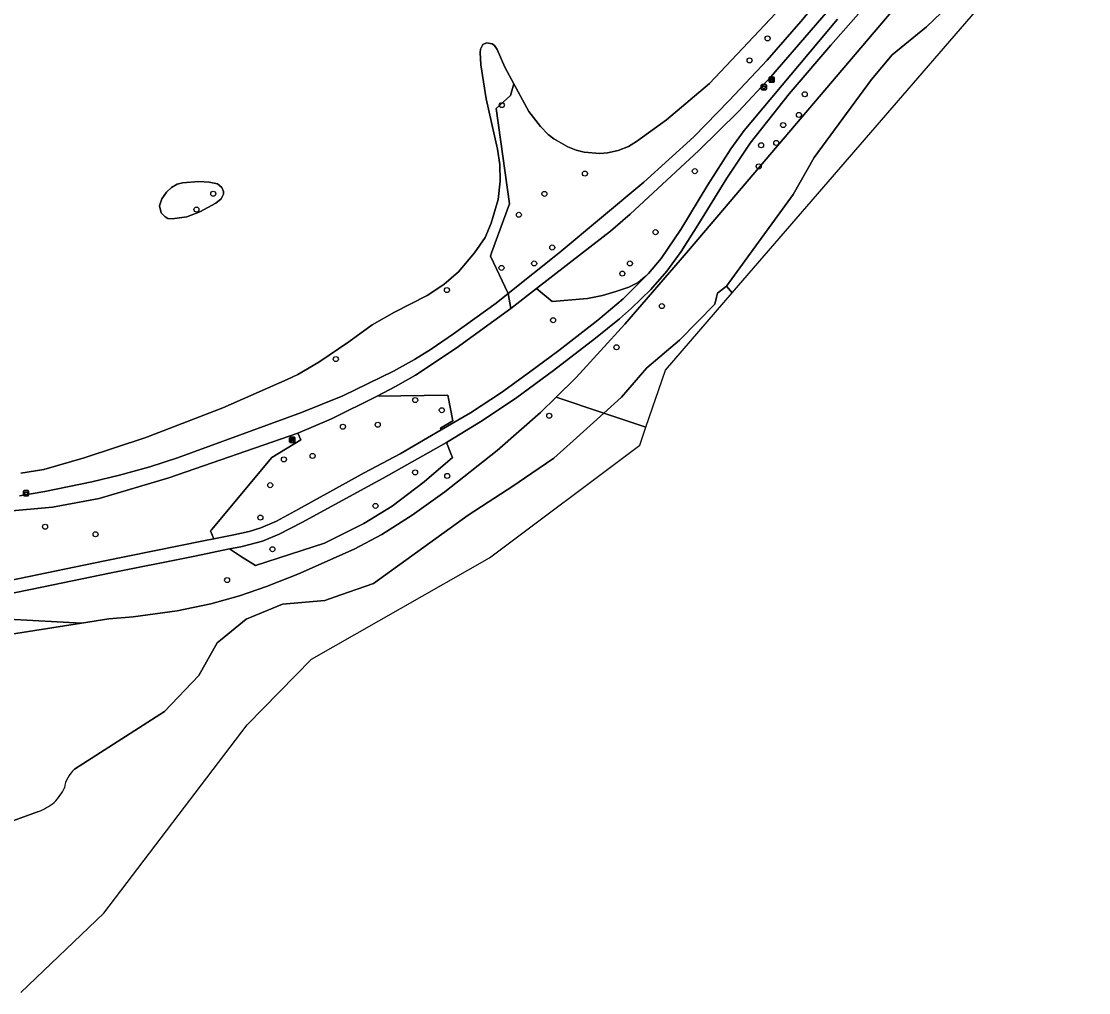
# Model space of a CAD drawing. Extents: x 158031 to 159244, y 380104 to 381214.
# Drawn here: x 158748.4 to 158955.5, y 380106.4 to 380294.9 of the extents above; entities that cross this region are included whole.
import ezdxf

# ---------------------------------------------------------------- set-up
doc = ezdxf.new("R2010")
doc.units = 0
for name, color, linetype in [('IMGEO_Afvalbak', 7, 'Continuous'), ('IMGEO_Bank', 7, 'Continuous'), ('IMGEO_Boom', 7, 'Continuous'), ('IMGEO_Fietspad_gesloten', 7, 'Continuous'), ('IMGEO_Groenvoorziening', 7, 'Continuous'), ('IMGEO_Loofbos', 7, 'Continuous'), ('IMGEO_Meer_plas_ven_vijver', 7, 'Continuous'), ('IMGEO_Oever', 7, 'Continuous'), ('IMGEO_Stuw', 7, 'Continuous'), ('IMGEO_Voetpad_halfverhard', 7, 'Continuous'), ('IMGEO_Waterloop', 7, 'Continuous')]:
    doc.layers.add(name, color=color, linetype=linetype)

msp = doc.modelspace()

# ---------------------------------------------------------------- linework, layer by layer
at = {"layer": 'IMGEO_Afvalbak'}
for p, q in [((158891.99, 380281.77), (158891.99, 380282.57)), ((158891.99, 380282.57), (158891.99, 380281.77)), ((158892.09, 380282.67), (158892.88, 380282.67)), ((158892.88, 380282.67), (158892.09, 380282.67)), ((158892.88, 380281.67), (158892.09, 380281.67)), ((158892.09, 380281.67), (158892.88, 380281.67)), ((158892.98, 380282.57), (158892.98, 380281.77)), ((158892.98, 380281.77), (158892.98, 380282.57)), ((158748.79, 380202.94), (158748.79, 380203.74)), ((158748.79, 380203.74), (158748.79, 380202.94)), ((158748.89, 380203.84), (158749.68, 380203.84)), ((158749.68, 380203.84), (158748.89, 380203.84)), ((158749.68, 380202.84), (158748.89, 380202.84)), ((158748.89, 380202.84), (158749.68, 380202.84)), ((158749.78, 380203.74), (158749.78, 380202.94)), ((158749.78, 380202.94), (158749.78, 380203.74))]:
    msp.add_line(p, q, dxfattribs=at)
for points in [[(158892.13, 380282.38), (158892.84, 380282.38), (158892.69, 380281.91), (158892.28, 380281.91), (158892.13, 380282.38)], [(158748.93, 380203.55), (158749.64, 380203.55), (158749.49, 380203.08), (158749.08, 380203.08), (158748.93, 380203.55)]]:
    msp.add_lwpolyline(points, dxfattribs=at)
for centre, start, end in [((158892.09, 380282.57), 90, 180), ((158892.09, 380282.57), 90, 180), ((158892.09, 380281.77), 180, 270), ((158892.09, 380281.77), 180, 270), ((158892.88, 380282.57), 0, 90), ((158892.88, 380282.57), 360, 90), ((158892.88, 380281.77), 270, 0), ((158892.88, 380281.77), 270, 0), ((158748.89, 380203.74), 90, 180), ((158748.89, 380203.74), 90, 180), ((158748.89, 380202.94), 180, 270), ((158748.89, 380202.94), 180, 270), ((158749.68, 380203.74), 0, 90), ((158749.68, 380203.74), 360, 90), ((158749.68, 380202.94), 270, 0), ((158749.68, 380202.94), 270, 0)]:
    msp.add_arc(centre, 0.1, start, end, dxfattribs=at)
at = {"layer": 'IMGEO_Bank'}
for p, q in [((158893.5, 380283.19), (158893.5, 380284.04)), ((158893.5, 380284.04), (158893.5, 380283.19)), ((158893.57, 380284.12), (158894.42, 380284.12)), ((158894.42, 380284.12), (158893.57, 380284.12)), ((158893.81, 380283.63), (158893.81, 380283.73)), ((158893.85, 380283.73), (158893.85, 380283.63)), ((158894.14, 380283.74), (158893.86, 380283.74)), ((158893.86, 380283.62), (158894.14, 380283.62)), ((158894.15, 380283.63), (158894.15, 380283.73)), ((158894.19, 380283.73), (158894.19, 380283.63)), ((158894.5, 380284.05), (158894.5, 380283.2)), ((158894.5, 380283.2), (158894.5, 380284.05)), ((158894.43, 380283.12), (158893.58, 380283.12)), ((158893.58, 380283.12), (158894.43, 380283.12)), ((158894.2, 380283.52), (158893.8, 380283.52)), ((158800.45, 380213.28), (158800.45, 380214.12)), ((158800.45, 380214.12), (158800.45, 380213.28)), ((158800.53, 380214.21), (158801.37, 380214.21)), ((158801.37, 380214.21), (158800.53, 380214.21)), ((158801.38, 380213.21), (158800.54, 380213.21)), ((158800.54, 380213.21), (158801.38, 380213.21)), ((158800.76, 380213.71), (158800.76, 380213.82)), ((158801.15, 380213.6), (158800.76, 380213.6)), ((158801.09, 380213.82), (158800.81, 380213.82)), ((158800.81, 380213.82), (158800.81, 380213.71)), ((158800.81, 380213.71), (158801.09, 380213.71)), ((158801.1, 380213.71), (158801.1, 380213.82)), ((158801.14, 380213.82), (158801.14, 380213.71)), ((158801.45, 380214.13), (158801.45, 380213.29)), ((158801.45, 380213.29), (158801.45, 380214.13))]:
    msp.add_line(p, q, dxfattribs=at)
for points in [[(158893.75, 380283.52), (158893.6, 380283.52), (158893.72, 380283.62), (158893.8, 380283.62)], [(158893.8, 380283.74), (158893.72, 380283.74), (158893.72, 380283.9), (158894.28, 380283.9), (158894.28, 380283.74), (158894.2, 380283.74)], [(158894.2, 380283.62), (158894.28, 380283.62), (158894.39, 380283.52), (158894.25, 380283.52)], [(158893.8, 380283.51), (158893.8, 380283.3), (158893.75, 380283.3), (158893.75, 380283.51)], [(158894.25, 380283.51), (158894.25, 380283.3), (158894.2, 380283.3), (158894.2, 380283.51)], [(158800.7, 380213.6), (158800.56, 380213.6), (158800.67, 380213.71), (158800.76, 380213.71)], [(158800.76, 380213.82), (158800.67, 380213.82), (158800.67, 380213.99), (158801.23, 380213.99), (158801.23, 380213.82), (158801.15, 380213.82)], [(158800.75, 380213.6), (158800.75, 380213.39), (158800.71, 380213.39), (158800.71, 380213.6)], [(158801.15, 380213.71), (158801.23, 380213.71), (158801.35, 380213.6), (158801.21, 380213.6)], [(158801.2, 380213.6), (158801.2, 380213.39), (158801.16, 380213.39), (158801.16, 380213.6)]]:
    msp.add_lwpolyline(points, dxfattribs=at)
for centre, radius, start, end in [((158893.58, 380284.04), 0.0779, 92.4484, 184.2845), ((158893.58, 380284.04), 0.0779, 92.4484, 184.2845), ((158893.8, 380283.73), 0.00671, 2.8957, 87.1043), ((158893.8, 380283.63), 0.00671, 272.8957, 357.1043), ((158893.86, 380283.73), 0.00671, 92.8957, 177.1043), ((158893.86, 380283.63), 0.00671, 182.8957, 267.1043), ((158894.14, 380283.73), 0.00671, 2.8957, 87.1043), ((158894.14, 380283.63), 0.00671, 272.8957, 357.1043), ((158894.2, 380283.73), 0.00671, 92.8957, 177.1043), ((158894.2, 380283.63), 0.00671, 182.8957, 267.1043), ((158894.42, 380284.04), 0.0779, 2.4484, 94.2845), ((158894.42, 380284.04), 0.0779, 2.4484, 94.2845), ((158893.58, 380283.2), 0.0779, 182.4484, 274.2845), ((158893.58, 380283.2), 0.0779, 182.4484, 274.2845), ((158893.75, 380283.51), 0.00671, 2.8957, 87.1043), ((158893.8, 380283.51), 0.00671, 92.8957, 177.1043), ((158894.2, 380283.51), 0.00671, 2.8957, 87.1043), ((158894.25, 380283.51), 0.00671, 92.8957, 177.1043), ((158894.42, 380283.2), 0.0779, 272.4484, 4.2845), ((158894.42, 380283.2), 0.0779, 272.4484, 4.2845), ((158800.53, 380214.13), 0.0779, 92.4484, 184.2845), ((158800.53, 380214.13), 0.0779, 92.4484, 184.2845), ((158800.53, 380213.29), 0.0779, 182.4484, 274.2845), ((158800.53, 380213.29), 0.0779, 182.4484, 274.2845), ((158800.7, 380213.6), 0.00671, 2.8957, 87.1043), ((158800.76, 380213.6), 0.00671, 92.8957, 177.1043), ((158800.76, 380213.82), 0.00671, 2.8957, 87.1043), ((158800.76, 380213.71), 0.00671, 272.8957, 357.1043), ((158800.81, 380213.82), 0.00671, 92.8957, 177.1043), ((158800.81, 380213.71), 0.00671, 182.8957, 267.1043), ((158801.09, 380213.82), 0.00671, 2.8957, 87.1043), ((158801.09, 380213.71), 0.00671, 272.8957, 357.1043), ((158801.15, 380213.82), 0.00671, 92.8957, 177.1043), ((158801.15, 380213.71), 0.00671, 182.8957, 267.1043), ((158801.15, 380213.6), 0.00671, 2.8957, 87.1043), ((158801.21, 380213.6), 0.00671, 92.8957, 177.1043), ((158801.38, 380214.13), 0.0779, 2.4484, 94.2845), ((158801.38, 380214.13), 0.0779, 2.4484, 94.2845), ((158801.38, 380213.29), 0.0779, 272.4484, 4.2845), ((158801.38, 380213.29), 0.0779, 272.4484, 4.2845)]:
    msp.add_arc(centre, radius, start, end, dxfattribs=at)
at = {"layer": 'IMGEO_Boom'}
for centre in [(158893.21, 380291.63), (158889.71, 380287.37), (158900.44, 380280.78), (158841.63, 380278.7), (158899.29, 380276.77), (158896.24, 380274.8), (158891.94, 380270.89), (158894.9, 380271.34), (158891.49, 380266.78), (158857.76, 380265.38), (158879.09, 380265.86), (158785.63, 380261.48), (158849.9, 380261.45), (158782.36, 380258.39), (158844.94, 380257.39), (158871.47, 380254.02), (158851.43, 380251.04), (158847.91, 380247.94), (158866.49, 380247.94), (158841.57, 380247.09), (158865.02, 380245.97), (158830.98, 380242.78), (158872.71, 380239.66), (158851.57, 380236.93), (158863.89, 380231.68), (158809.41, 380229.39), (158824.82, 380221.43), (158829.98, 380219.46), (158850.83, 380218.39), (158810.79, 380216.25), (158817.55, 380216.63), (158799.33, 380209.9), (158804.9, 380210.59), (158824.8, 380207.39), (158831.04, 380206.69), (158796.67, 380204.91), (158817.11, 380200.89), (158794.76, 380198.62), (158752.98, 380196.83), (158762.77, 380195.38), (158797.11, 380192.48), (158788.31, 380186.48)]:
    msp.add_circle(centre, 0.489, dxfattribs=at)
at = {"layer": 'IMGEO_Fietspad_gesloten'}
for points in [[(158738.02, 380182.19), (158752.67, 380185.17), (158765.5, 380187.8), (158782.07, 380191.15), (158788.75, 380192.52), (158790.95, 380192.96), (158795.16, 380194.01), (158798.39, 380195.39), (158802.8, 380197.64), (158818.61, 380206.28), (158830.87, 380213.21), (158831.22, 380213.41), (158837.88, 380217.45), (158844.52, 380221.91), (158851.64, 380227.17), (158859.84, 380233.47), (158864.44, 380237.21), (158866.8, 380239.29), (158870.54, 380242.89), (158873.66, 380246.48), (158876.46, 380250.28), (158879.67, 380255.4), (158885.33, 380264.52), (158889.84, 380271.27), (158897.42, 380280.9), (158905.52, 380290.33), (158913.23, 380299.18)], [(158906.77, 380295.39), (158888.65, 380273.77), (158886.07, 380270.21), (158881.62, 380263.22), (158876.39, 380254.56), (158872.57, 380248.89), (158870.13, 380246), (158870.04, 380245.91), (158865.18, 380241.06), (158860.28, 380236.92), (158852.68, 380231.06), (158847.03, 380226.83), (158841.54, 380222.92), (158835.52, 380218.97), (158829.87, 380215.67), (158821.87, 380210.98), (158814.94, 380207.27), (158802.19, 380200.26), (158797.87, 380197.91), (158794.88, 380196.65), (158792.56, 380195.89), (158789.59, 380195.26), (158785.74, 380194.5), (158783.72, 380194.11), (158764.28, 380190.17), (158738.57, 380184.87)]]:
    msp.add_lwpolyline(points, dxfattribs=at)
at = {"layer": 'IMGEO_Groenvoorziening'}
for points in [[(158726.94, 380179.91), (158760.06, 380178.14), (158765.32, 380178.97), (158770.05, 380179.33), (158778.62, 380180.53), (158785.17, 380181.87), (158790.72, 380183.42), (158795.93, 380185.22), (158802.04, 380187.64), (158812.97, 380192.48), (158818.35, 380195.34), (158824.24, 380199.06), (158830.58, 380203.62), (158840.7, 380211.66), (158849.15, 380219.01), (158852.19, 380222.01), (158856.08, 380225.83), (158865.48, 380236.18), (158877.45, 380250), (158925.69, 380306.72)], [(158913.23, 380299.18), (158905.52, 380290.33), (158897.42, 380280.9), (158889.84, 380271.27), (158885.33, 380264.52), (158879.67, 380255.4), (158876.46, 380250.28), (158873.66, 380246.48), (158870.54, 380242.89), (158866.8, 380239.29), (158864.44, 380237.21), (158859.84, 380233.47), (158851.64, 380227.17), (158844.52, 380221.91), (158837.88, 380217.45), (158831.22, 380213.41), (158830.87, 380213.21), (158831.75, 380211.04), (158832.07, 380210.26), (158826.53, 380205.54), (158820.35, 380200.8), (158814.84, 380197.47), (158807.22, 380193.67), (158793.81, 380189.3), (158790.92, 380191.14), (158788.75, 380192.52), (158782.07, 380191.15), (158765.5, 380187.8), (158752.67, 380185.17), (158738.02, 380182.19)], [(158907.04, 380299.5), (158893.84, 380284.16), (158887.58, 380277.43), (158879.9, 380269.86), (158866.52, 380257.52), (158862.73, 380254.24), (158857.27, 380250), (158848.33, 380243.06), (158851.42, 380240.57), (158858.29, 380241.16), (158861.14, 380241.74), (158863.73, 380242.48), (158866.31, 380243.37), (158868.09, 380244.26), (158869.36, 380245.34), (158870.04, 380245.91), (158870.13, 380246), (158872.57, 380248.89), (158876.39, 380254.56), (158881.62, 380263.22), (158886.07, 380270.21), (158888.65, 380273.77), (158906.77, 380295.39)], [(158748.01, 380202.86), (158752.92, 380203.65), (158762.02, 380205.54), (158767.44, 380206.83), (158773.29, 380208.46), (158778.66, 380210.23), (158802.75, 380219.01), (158810.8, 380222.27), (158820.58, 380227.05), (158824.69, 380229.29), (158827.89, 380231.28), (158832.27, 380234.28), (158840.5, 380240.25), (158842.86, 380242.12), (158839.41, 380249.37), (158839.64, 380250), (158843.15, 380259.5), (158840.52, 380278.01), (158843.31, 380280.57), (158843.96, 380282.84), (158842.23, 380286.04), (158840.73, 380289.5), (158840.18, 380290.27), (158839.76, 380290.6), (158838.67, 380290.78), (158837.92, 380290.43), (158837.47, 380289.56), (158837.4, 380288.9), (158837.58, 380286.5), (158838.61, 380279.87), (158840.8, 380270.1), (158841.26, 380267.17), (158841.3, 380263.91), (158840.91, 380260.39), (158839.58, 380255.79), (158838.4, 380253), (158836.3, 380250), (158833.23, 380246.31), (158830.35, 380243.88), (158827.16, 380241.7), (158820.77, 380238.46), (158816.44, 380236.02), (158811.92, 380232.71), (158806.11, 380228.79), (158802.02, 380226.41), (158799.99, 380225.4), (158787.51, 380219.93), (158772.54, 380214.16), (158760.54, 380210.22), (158752.72, 380207.98), (158748.25, 380207.26)], [(158600.75, 380153.09), (158760.06, 380178.14)], [(158760.06, 380178.14), (158726.94, 380179.91)]]:
    msp.add_lwpolyline(points, dxfattribs=at)
for points in [[(158787.61, 380261.4), (158787.64, 380261.93), (158787.3, 380262.72), (158786.44, 380263.37), (158784.85, 380263.73), (158782.79, 380263.85), (158779.67, 380263.61), (158778.63, 380263.33), (158777.51, 380262.66), (158776.53, 380261.79), (158775.66, 380260.48), (158775.19, 380259.15), (158775.54, 380257.76), (158776.27, 380256.97), (158776.82, 380256.7), (158777.67, 380256.62), (158780.46, 380257.01), (158783.03, 380257.94), (158786.15, 380259.64), (158787.18, 380260.49)], [(158870.04, 380245.91), (158869.36, 380245.34), (158868.09, 380244.26), (158866.31, 380243.37), (158863.73, 380242.48), (158861.14, 380241.74), (158858.29, 380241.16), (158851.42, 380240.57), (158848.33, 380243.06), (158843.38, 380239.22), (158832.8, 380231.51), (158824.88, 380226.27), (158821.01, 380224.04), (158817.44, 380222.2), (158831.13, 380222.36), (158832.11, 380217.38), (158829.73, 380216), (158829.87, 380215.67), (158835.52, 380218.97), (158841.54, 380222.92), (158847.03, 380226.83), (158852.68, 380231.06), (158860.28, 380236.92), (158865.18, 380241.06)], [(158785.09, 380196.05), (158785.25, 380196.24), (158796.97, 380210.26), (158802.62, 380213.7), (158802.02, 380215.02), (158777, 380206.3), (158763.5, 380202.34), (158754.4, 380200.61), (158745.09, 380199.78), (158740.93, 380199.78), (158732.17, 380200.22), (158727.65, 380200.08), (158727.91, 380196.61), (158711.84, 380186.89), (158707.1, 380185.91), (158727.54, 380182.61), (158738.57, 380184.87), (158764.28, 380190.17), (158783.72, 380194.11), (158785.74, 380194.5)], [(158820.35, 380200.8), (158826.53, 380205.54), (158832.07, 380210.26), (158831.75, 380211.04), (158830.87, 380213.21), (158818.61, 380206.28), (158802.8, 380197.64), (158798.39, 380195.39), (158795.16, 380194.01), (158790.95, 380192.96), (158788.75, 380192.52), (158790.92, 380191.14), (158793.81, 380189.3), (158807.22, 380193.67), (158814.84, 380197.47)]]:
    msp.add_lwpolyline(points, close=True, dxfattribs=at)
at = {"layer": 'IMGEO_Loofbos'}
msp.add_lwpolyline([(158903.38, 380305.66), (158881.95, 380282.88), (158873.62, 380275.83), (158867.8, 380271.6), (158866.21, 380270.65), (158864.23, 380269.9), (158862.17, 380269.41), (158860.68, 380269.28), (158857.61, 380269.54), (158856.08, 380269.93), (158854.46, 380270.6), (158851.74, 380272.16), (158850.63, 380273), (158849.11, 380274.5), (158846.85, 380277.46), (158843.96, 380282.84), (158843.31, 380280.57), (158840.52, 380278.01), (158843.15, 380259.5), (158839.64, 380250), (158839.41, 380249.37), (158842.86, 380242.12), (158852.79, 380250), (158869.21, 380263.74), (158878.88, 380272.54), (158885.76, 380279.57), (158893.11, 380287.43), (158899.64, 380294.9), (158907.48, 380304.33)], dxfattribs=at)
msp.add_lwpolyline([(158829.87, 380215.67), (158829.73, 380216), (158832.11, 380217.38), (158831.13, 380222.36), (158817.44, 380222.2), (158808.54, 380217.77), (158802.02, 380215.02), (158802.62, 380213.7), (158796.97, 380210.26), (158785.25, 380196.24), (158785.09, 380196.05), (158785.74, 380194.5), (158789.59, 380195.26), (158792.56, 380195.89), (158794.88, 380196.65), (158797.87, 380197.91), (158802.19, 380200.26), (158814.94, 380207.27), (158821.87, 380210.98)], close=True, dxfattribs=at)
at = {"layer": 'IMGEO_Meer_plas_ven_vijver'}
for points in [[(158837.92, 380290.43), (158838.67, 380290.78), (158839.76, 380290.6), (158840.18, 380290.27), (158840.73, 380289.5), (158842.23, 380286.04), (158843.96, 380282.84), (158846.85, 380277.46), (158849.11, 380274.5), (158850.63, 380273), (158851.74, 380272.16), (158854.46, 380270.6), (158856.08, 380269.93), (158857.61, 380269.54), (158860.68, 380269.28), (158862.17, 380269.41), (158864.23, 380269.9), (158866.21, 380270.65), (158867.8, 380271.6), (158873.62, 380275.83), (158881.95, 380282.88), (158903.38, 380305.66)], [(158748.25, 380207.26), (158752.72, 380207.98), (158760.54, 380210.22), (158772.54, 380214.16), (158787.51, 380219.93), (158799.99, 380225.4), (158802.02, 380226.41), (158806.11, 380228.79), (158811.92, 380232.71), (158816.44, 380236.02), (158820.77, 380238.46), (158827.16, 380241.7), (158830.35, 380243.88), (158833.23, 380246.31), (158836.3, 380250), (158838.4, 380253), (158839.58, 380255.79), (158840.91, 380260.39), (158841.3, 380263.91), (158841.26, 380267.17), (158840.8, 380270.1), (158838.61, 380279.87), (158837.58, 380286.5), (158837.4, 380288.9), (158837.47, 380289.56), (158837.92, 380290.43)]]:
    msp.add_lwpolyline(points, dxfattribs=at)
msp.add_lwpolyline([(158775.66, 380260.48), (158776.53, 380261.79), (158777.51, 380262.66), (158778.63, 380263.33), (158779.67, 380263.61), (158782.79, 380263.85), (158784.85, 380263.73), (158786.44, 380263.37), (158787.3, 380262.72), (158787.64, 380261.93), (158787.61, 380261.4), (158787.18, 380260.49), (158786.15, 380259.64), (158783.03, 380257.94), (158780.46, 380257.01), (158777.67, 380256.62), (158776.82, 380256.7), (158776.27, 380256.97), (158775.54, 380257.76), (158775.19, 380259.15)], close=True, dxfattribs=at)
at = {"layer": 'IMGEO_Oever'}
for points in [[(158925.69, 380306.72), (158877.45, 380250), (158865.48, 380236.18), (158856.08, 380225.83), (158852.19, 380222.01), (158861.46, 380218.89), (158864.88, 380221.98), (158869.75, 380227.67), (158876.13, 380233.05), (158882.97, 380240.01), (158883.3, 380241.39), (158883.49, 380242.15), (158885.24, 380243.52), (158898.15, 380261.35), (158902.23, 380268.52), (158913.37, 380283.66), (158917.38, 380288.44), (158924.06, 380293.88), (158928.32, 380297.96)], [(158861.46, 380218.89), (158852.19, 380222.01), (158849.15, 380219.01), (158840.7, 380211.66), (158830.58, 380203.62), (158824.24, 380199.06), (158818.35, 380195.34), (158812.97, 380192.48), (158802.04, 380187.64), (158795.93, 380185.22), (158790.72, 380183.42), (158785.17, 380181.87), (158778.62, 380180.53), (158770.05, 380179.33), (158765.32, 380178.97), (158760.06, 380178.14), (158600.75, 380153.09)], [(158758.67, 380149.75), (158776.15, 380160.95), (158782.8, 380167.98), (158786.35, 380174.28), (158787.03, 380174.84), (158791.99, 380178.9), (158799.06, 380181.81), (158807.28, 380182.54), (158810.4, 380183.64), (158816.7, 380185.85), (158835.11, 380199.06), (158843.93, 380204.83), (158846.04, 380206.26), (158851.75, 380210.15), (158855.5, 380213.52), (158861.46, 380218.89)], [(158674.58, 380145.97), (158680.09, 380144.99), (158686.96, 380145.21), (158701.47, 380141.65), (158709.11, 380136.75), (158733.38, 380135.71), (158735.92, 380136.16), (158741.61, 380137.52), (158745.31, 380139.2), (158751.69, 380141.54)]]:
    msp.add_lwpolyline(points, dxfattribs=at)
for centre, radius, start, end in [((158762.57, 380145.32), 5.9, 131.3334, 171.8999), ((158747.29, 380150.63), 10.45, 315.5488, 334.6405), ((158746.5, 380153.99), 13.49, 292.597, 307.6641)]:
    msp.add_arc(centre, radius, start, end, dxfattribs=at)
at = {"layer": 'IMGEO_Stuw'}
msp.add_lwpolyline([(158885.24, 380243.52), (158886.37, 380242.27)], dxfattribs=at)
at = {"layer": 'IMGEO_Voetpad_halfverhard'}
for points in [[(158907.48, 380304.33), (158899.64, 380294.9), (158893.11, 380287.43), (158885.76, 380279.57), (158878.88, 380272.54), (158869.21, 380263.74), (158852.79, 380250), (158842.86, 380242.12), (158843.38, 380239.22), (158848.33, 380243.06), (158857.27, 380250), (158862.73, 380254.24), (158866.52, 380257.52), (158879.9, 380269.86), (158887.58, 380277.43), (158893.84, 380284.16), (158907.04, 380299.5)], [(158745.09, 380199.78), (158754.4, 380200.61), (158763.5, 380202.34), (158777, 380206.3), (158802.02, 380215.02), (158808.54, 380217.77), (158817.44, 380222.2), (158821.01, 380224.04), (158824.88, 380226.27), (158832.8, 380231.51), (158843.38, 380239.22), (158842.86, 380242.12), (158840.5, 380240.25), (158832.27, 380234.28), (158827.89, 380231.28), (158824.69, 380229.29), (158820.58, 380227.05), (158810.8, 380222.27), (158802.75, 380219.01), (158778.66, 380210.23), (158773.29, 380208.46), (158767.44, 380206.83), (158762.02, 380205.54), (158752.92, 380203.65), (158748.01, 380202.86)]]:
    msp.add_lwpolyline(points, dxfattribs=at)
at = {"layer": 'IMGEO_Waterloop'}
msp.add_lwpolyline([(158886.37, 380242.27), (158955.53, 380322.29), (158954.74, 380334.33), (158939.33, 380311.91), (158934.48, 380305.85), (158928.32, 380297.96), (158924.06, 380293.88), (158917.38, 380288.44), (158913.37, 380283.66), (158902.23, 380268.52), (158898.15, 380261.35), (158885.24, 380243.52)], close=True, dxfattribs=at)
for points in [[(158886.37, 380242.27), (158885.24, 380243.52), (158883.49, 380242.15), (158883.3, 380241.39), (158882.97, 380240.01), (158876.13, 380233.05), (158869.75, 380227.67), (158864.88, 380221.98), (158861.46, 380218.89), (158869.58, 380216.16), (158873.39, 380227.25), (158886.37, 380242.27)], [(158748.29, 380106.4), (158764.4, 380121.83), (158792.18, 380158.39), (158804.67, 380171.12), (158839.26, 380190.8), (158868.39, 380212.7), (158869.58, 380216.16), (158861.46, 380218.89), (158855.5, 380213.52), (158851.75, 380210.15), (158846.04, 380206.26), (158843.93, 380204.83), (158835.11, 380199.06), (158816.7, 380185.85), (158810.4, 380183.64), (158807.28, 380182.54), (158799.06, 380181.81), (158791.99, 380178.9), (158787.03, 380174.84), (158786.35, 380174.28), (158782.8, 380167.98), (158776.15, 380160.95), (158758.67, 380149.75)], [(158751.69, 380141.54), (158745.31, 380139.2), (158741.61, 380137.52), (158735.92, 380136.16), (158733.38, 380135.71), (158709.11, 380136.75), (158701.47, 380141.65), (158686.96, 380145.21), (158680.09, 380144.99), (158674.58, 380145.97)]]:
    msp.add_lwpolyline(points, dxfattribs=at)
for centre, radius, start, end in [((158762.57, 380145.32), 5.9, 131.3334, 171.8999), ((158747.29, 380150.63), 10.45, 315.5488, 334.6405), ((158746.5, 380153.99), 13.49, 292.597, 307.6641)]:
    msp.add_arc(centre, radius, start, end, dxfattribs=at)

doc.saveas('drawing.dxf')
